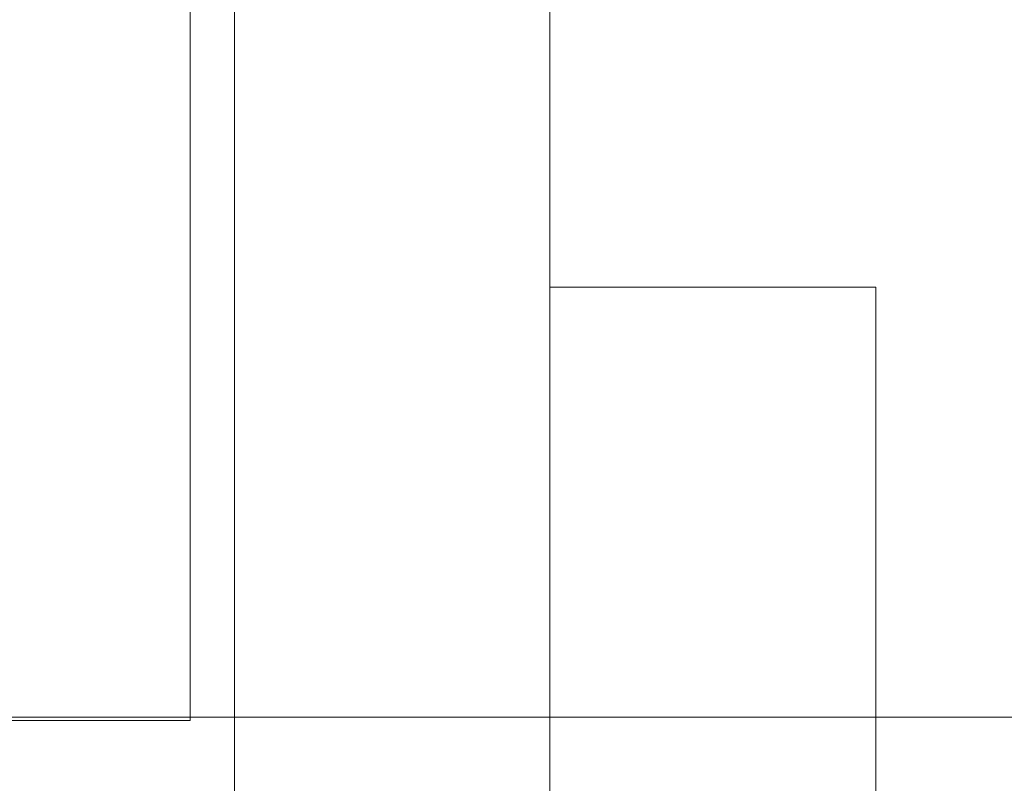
# Model space of a CAD drawing. Header units: inches. Extents: x 1 to 109, y 1 to 85.
# Tile 283 of 656: x 88.3943 to 88.4464, y 20.9114 to 20.9518. Entities that reach past the tile are written whole.
import ezdxf

# ---------------------------------------------------------------- set-up
doc = ezdxf.new("R2010")
doc.units = ezdxf.units.IN
doc.header["$MEASUREMENT"] = 0

msp = doc.modelspace()

# ---------------------------------------------------------------- linework, layer by layer
at = {"color": 7, "linetype": 'Continuous', "lineweight": 15, "ltscale": 5}
for p, q in [((88.422324, 30.163355), (88.422324, 19.763355)), ((88.405657, 19.763355), (88.405657, 28.965022)), ((88.422324, 28.965022), (88.422324, 19.763355)), ((88.422324, 25.241938), (88.422324, 20.679438)), ((88.422324, 25.233355), (88.422324, 20.670855)), ((88.422324, 20.613355), (88.422324, 21.446688)), ((88.403309, 20.914772), (88.403309, 21.081438)), ((88.439574, 20.937688), (88.422324, 20.937688)), ((88.422324, 20.937688), (88.422324, 20.760188)), ((88.439574, 20.937688), (88.439574, 20.760188)), ((88.236642, 20.914772), (88.403309, 20.914772)), ((88.540809, 20.914938), (88.374142, 20.914938))]:
    msp.add_line(p, q, dxfattribs=at)

doc.saveas('drawing.dxf')
